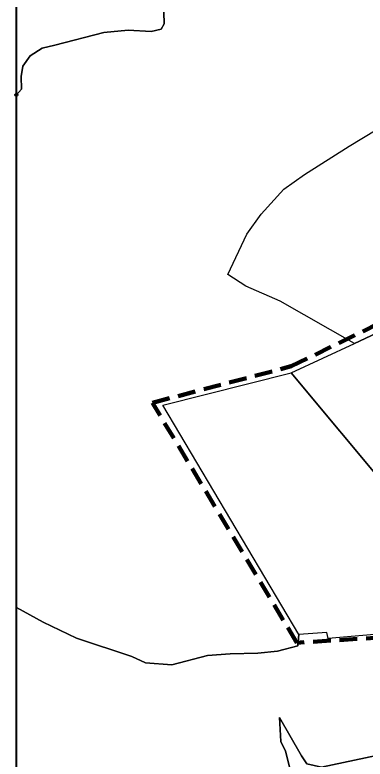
# Model space of a CAD drawing. Extents: x 654952 to 658955, y 890426 to 894481.
# Drawn here: x 657054 to 657292, y 891411 to 891916 of the extents above; entities that cross this region are included whole.
import ezdxf

# ---------------------------------------------------------------- set-up
doc = ezdxf.new("R2010")
doc.units = 0
doc.header["$LTSCALE"] = 4
doc.header["$PDMODE"] = 32
doc.header["$PDSIZE"] = 2
doc.linetypes.add('MEDIUM_DASHED', pattern=[4.5, 3, -1.5])
for name, color, linetype, lineweight in [('33', 7, 'Continuous', 25), ('35', 7, 'Continuous', 25), ('36', 7, 'Continuous', 25), ('37', 7, 'Continuous', 25), ('60', 7, 'Continuous', 35), ('7', 7, 'MEDIUM_DASHED', 100)]:
    doc.layers.add(name, color=color, linetype=linetype, lineweight=lineweight)

msp = doc.modelspace()

# ---------------------------------------------------------------- linework, layer by layer
at = {"layer": '33'}
for points in [[(657241.81, 891673.31), (657284.74, 891693.22), (657314.28, 891707.1), (657383.9, 891623.88), (657394.8, 891638.71)], [(657386.64, 891435.1), (657386.64, 891435.1), (657365.15, 891434.49), (657342.8, 891499.73), (657267.06, 891492.99), (657265.98, 891497.17), (657247.07, 891495.86), (657154.56, 891651.34), (657241.81, 891673.31), (657309.08, 891592.79), (657369.3, 891520.67)], [(657435.67, 891444.62), (657393.37, 891445.28), (657394.07, 891435.22), (657386.64, 891435.1), (657369.3, 891520.67), (657309.08, 891592.79), (657241.81, 891673.31)]]:
    msp.add_lwpolyline(points, dxfattribs=at)
at = {"layer": '35'}
msp.add_lwpolyline([(657333.71, 891897.41), (657331.73, 891853.22), (657356.3, 891845.74), (657368.76, 891841.68), (657396.27, 891828.43), (657328.24, 891714.82), (657314.28, 891707.1), (657284.74, 891693.21), (657234.36, 891722), (657211.1, 891732.13), (657198.81, 891740.15), (657211.6, 891767.49), (657221.37, 891781.04), (657236.78, 891798.07), (657250.85, 891807.99), (657281.25, 891827.07), (657299.59, 891838.23), (657313.17, 891849.32), (657311.41, 891867.55), (657311.06, 891883.8), (657310.62, 891908.79), (657317.2, 891916.42), (657327.2, 891927.48), (657330.48, 891924.75)], close=True, dxfattribs=at)
for points in [[(657200.46, 891482.72), (657184.92, 891481.56), (657160.66, 891475.22), (657142.97, 891476.5), (657133.64, 891480.78), (657095.96, 891493.21), (657073.43, 891504.1), (657055.17, 891514.04), (657055.17, 891401.32)], [(657362.68, 891377.47), (657384.53, 891380.53), (657379.19, 891394.2), (657365.15, 891434.49), (657342.8, 891499.73), (657267.06, 891492.99), (657265.99, 891497.17), (657247.07, 891495.86), (657246.29, 891488.05)], [(657246.29, 891488.05), (657232.55, 891484.48), (657219.25, 891483.18), (657200.46, 891482.72)], [(657251.91, 891326.73), (657252.71, 891327.56), (657258.29, 891336.25), (657256.64, 891344.31), (657254.23, 891351.71), (657238, 891416.7), (657234.75, 891423.2), (657233.94, 891439.45)], [(657233.94, 891439.45), (657248.86, 891413.54), (657252.42, 891408.04), (657262.32, 891405.69), (657307.22, 891415.29), (657318.15, 891394.76), (657323.78, 891383.03), (657335.85, 891383.03), (657346.14, 891382.43), (657357.03, 891381.39), (657362.68, 891377.47)]]:
    msp.add_lwpolyline(points, dxfattribs=at)
at = {"layer": '36'}
for points in [[(657155.23, 891918), (657155.5, 891910.1), (657153.6, 891906.57), (657146.84, 891904.9), (657131.14, 891905.91), (657114.65, 891904.38), (657081.34, 891895.71), (657072.66, 891893.7), (657064.47, 891888.52), (657059.62, 891881.5), (657058.45, 891874.47), (657058.62, 891865.78), (657055.17, 891861.91)], [(657055.17, 891861.91), (657055.17, 891514.04), (657073.43, 891504.1), (657095.96, 891493.21), (657133.64, 891480.78), (657142.97, 891476.5), (657160.66, 891475.22)], [(657246.29, 891488.05), (657247.07, 891495.86), (657154.56, 891651.34), (657241.81, 891673.31), (657284.74, 891693.21), (657234.36, 891722), (657211.1, 891732.13), (657198.81, 891740.15), (657211.6, 891767.49), (657221.37, 891781.04), (657236.78, 891798.07), (657250.85, 891807.99), (657281.25, 891827.07), (657299.59, 891838.23), (657313.17, 891849.32)], [(657219.25, 891483.18), (657232.55, 891484.48), (657246.29, 891488.05)], [(657160.66, 891475.22), (657184.92, 891481.56), (657200.46, 891482.72), (657219.25, 891483.18)], [(657362.68, 891377.47), (657357.03, 891381.39), (657346.14, 891382.43), (657335.85, 891383.03), (657323.78, 891383.03), (657318.15, 891394.76), (657307.22, 891415.29), (657262.32, 891405.69), (657252.42, 891408.04), (657248.86, 891413.54), (657233.94, 891439.45)], [(657233.94, 891439.45), (657234.75, 891423.2), (657238, 891416.7), (657254.23, 891351.71), (657256.64, 891344.31), (657258.29, 891336.25), (657252.71, 891327.56), (657251.91, 891326.73)]]:
    msp.add_lwpolyline(points, dxfattribs=at)
at = {"layer": '37'}
msp.add_lwpolyline([(657055.17, 891861.91), (657058.62, 891865.78), (657058.45, 891874.47), (657059.62, 891881.5), (657064.47, 891888.52), (657072.66, 891893.7), (657081.34, 891895.71), (657114.65, 891904.38), (657131.14, 891905.91), (657146.84, 891904.9), (657153.6, 891906.57), (657155.5, 891910.1), (657155.23, 891918)], dxfattribs=at)
msp.add_point((657055.17, 891861.91), dxfattribs=at)
at = {"layer": '60', "lineweight": 40}
msp.add_lwpolyline([(657055.17, 894480.74), (658955.28, 894480.74), (658955.28, 890425.88), (657055.17, 890425.88)], close=True, dxfattribs=at)
at = {"layer": '7'}
msp.add_lwpolyline([(657758.18, 891086.01), (657767.85, 891164.67), (657775.55, 891223.85), (657822.54, 891222.57), (657837.5, 891231.12), (657880.22, 891296.95), (657771.27, 891351.67), (657796.48, 891282.84), (657785.37, 891273.87), (657645.7, 891279.64), (657577.41, 891223.2), (657525.69, 891246.07), (657466.47, 891318.42), (657388.34, 891335.24), (657356.54, 891378.41), (657379.71, 891383.41), (657362.45, 891431.59), (657340.55, 891496.17), (657245.72, 891490.19), (657147.58, 891653.01), (657241.87, 891677.78), (657326.96, 891719.28)], dxfattribs=at)

doc.saveas('drawing.dxf')
